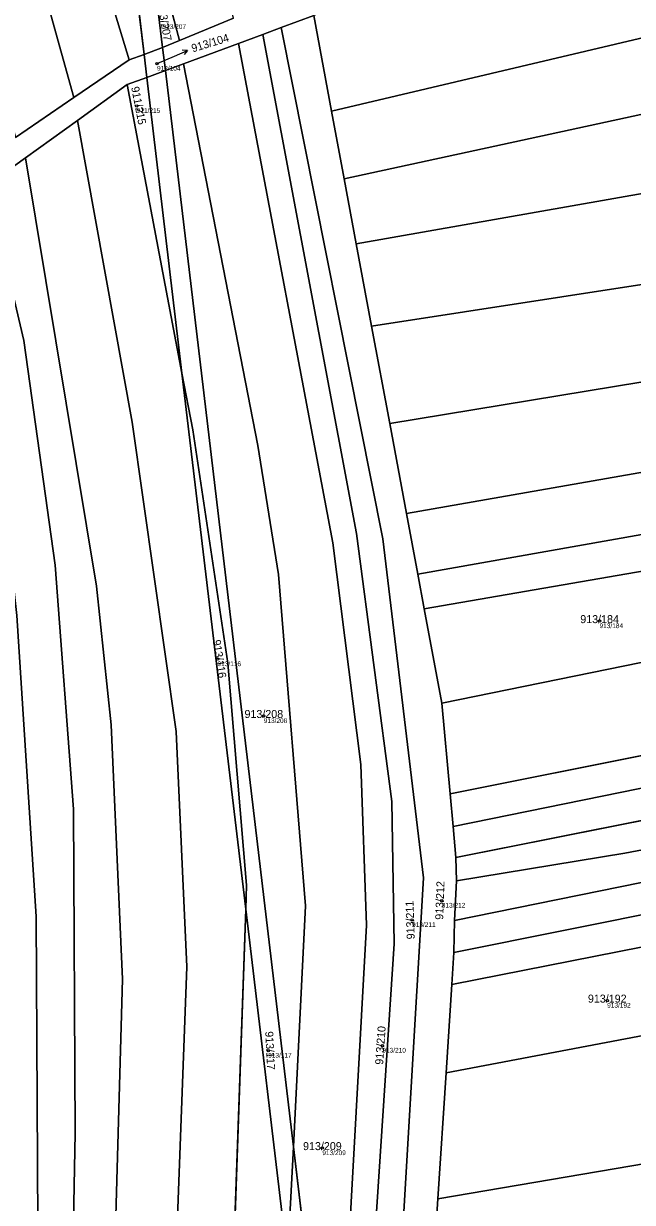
# Model space of a CAD drawing. Extents: x -603967 to -594699, y -1179315 to -1165625.
# Drawn here: x -596249.4 to -596120, y -1171896.2 to -1171645.7 of the extents above; entities that cross this region are included whole.
import ezdxf

# ---------------------------------------------------------------- set-up
doc = ezdxf.new("R2010")
doc.units = 0
for name, color, linetype in [('Definiční body', 7, 'Continuous'), ('Hranice parcel', 7, 'Continuous'), ('Parcelní čísla', 7, 'Continuous'), ('Polygon parcely', 7, 'Continuous'), ('Pop  PČ popisy', 7, 'Continuous')]:
    doc.layers.add(name, color=color, linetype=linetype)

msp = doc.modelspace()

# ---------------------------------------------------------------- linework, layer by layer
at = {"layer": 'Definiční body'}
for centre in [(-596221, -1171654.21994), (-596225.31, -1171663.18994), (-596126.98, -1171772.65994), (-596208.14, -1171780.72994), (-596198.32, -1171792.80994), (-596160.49, -1171832.02994), (-596166.81, -1171836.14994), (-596125.36, -1171853.27994), (-596173.12, -1171862.82994), (-596197.38, -1171863.90994), (-596185.88, -1171884.61994)]:
    msp.add_circle(centre, 0.25, dxfattribs=at)
at = {"layer": 'Hranice parcel'}
for p, q in [((-596223.75, -1171652.24), (-596230.49, -1171595.52)), ((-596219.82, -1171650.76), (-596223.06, -1171623.54)), ((-596223.06, -1171623.54), (-596216.22, -1171649.32)), ((-596216.22, -1171649.32), (-596204.78, -1171644.55)), ((-596187.69, -1171644), (-596194.62, -1171646.56)), ((-596187.69, -1171644), (-596183.92, -1171664.28)), ((-596194.62, -1171646.56), (-596198.52, -1171648.01)), ((-596219.82, -1171650.76), (-596216.22, -1171649.32)), ((-596198.52, -1171648.01), (-596203.71, -1171649.93)), ((-596223.75, -1171652.24), (-596226.95, -1171653.44)), ((-596219.82, -1171650.76), (-596223.75, -1171652.24)), ((-596223.17, -1171657.14), (-596223.75, -1171652.24)), ((-596219.23, -1171655.68), (-596219.82, -1171650.76)), ((-596203.71, -1171649.93), (-596215.39, -1171654.26)), ((-596226.95, -1171653.44), (-596238.66, -1171661.43)), ((-596215.39, -1171654.26), (-596219.23, -1171655.68)), ((-596227.31, -1171658.67), (-596223.17, -1171657.14)), ((-596223.17, -1171657.14), (-596219.23, -1171655.68)), ((-596215.7, -1171719.95), (-596223.17, -1171657.14)), ((-596192.01, -1171884.34), (-596219.23, -1171655.68)), ((-596237.91, -1171666.27), (-596227.31, -1171658.67)), ((-596215.7, -1171719.95), (-596227.31, -1171658.67)), ((-596238.66, -1171661.43), (-596251.04, -1171669.88)), ((-596183.92, -1171664.28), (-596181.25, -1171678.66)), ((-596248.97, -1171674.2), (-596237.91, -1171666.27)), ((-596257.06, -1171680), (-596248.97, -1171674.2)), ((-596181.25, -1171678.66), (-596178.68, -1171692.47)), ((-596178.68, -1171692.47), (-596175.43, -1171709.96)), ((-596175.43, -1171709.96), (-596171.57, -1171730.69)), ((-596202.16, -1171833.87), (-596215.7, -1171719.95)), ((-596171.57, -1171730.69), (-596168.01, -1171749.82)), ((-596160.52, -1171790.07), (-595931.05, -1171743.27)), ((-596168.01, -1171749.82), (-596165.61, -1171762.7)), ((-596165.61, -1171762.7), (-596164.25, -1171770.01)), ((-596158.73, -1171809.33), (-595929.64, -1171763.5)), ((-596164.25, -1171770.01), (-596160.52, -1171790.07)), ((-596158.09, -1171816.28), (-595929.21, -1171769.69)), ((-596157.49, -1171822.85), (-595928.67, -1171777.28)), ((-596160.52, -1171790.07), (-596158.73, -1171809.33)), ((-596158.73, -1171809.33), (-596158.09, -1171816.28)), ((-596158.09, -1171816.28), (-596157.49, -1171822.85)), ((-596159.59, -1171868.6), (-595927.24, -1171824.58)), ((-596157.49, -1171822.85), (-596157.39, -1171827.85)), ((-596157.39, -1171827.85), (-596157.82, -1171836.25)), ((-596208.06, -1172004.39), (-596202.16, -1171833.87)), ((-596193.3, -1171908.37), (-596202.16, -1171833.87)), ((-596157.82, -1171836.25), (-596157.94, -1171843.09)), ((-596157.94, -1171843.09), (-596158.38, -1171849.89)), ((-596158.38, -1171849.89), (-596159.59, -1171868.6)), ((-596159.59, -1171868.6), (-596161.33, -1171895.43)), ((-596193.3, -1171908.37), (-596192.01, -1171884.34)), ((-596182.08, -1171967.76), (-596192.01, -1171884.34)), ((-596161.33, -1171895.43), (-596163.04, -1171921.88))]:
    msp.add_line(p, q, dxfattribs=at)
for points in [[(-596308.57, -1171427.73), (-596285.84, -1171471.13), (-596266.64, -1171517.37), (-596251.39, -1171564.77), (-596236.09, -1171623.08), (-596226.95, -1171653.44)], [(-596319.1, -1171434.54), (-596295.83, -1171479.06), (-596277.64, -1171522.08), (-596251.78, -1171614.21), (-596238.66, -1171661.43)], [(-596183.92, -1171664.28), (-596016.73, -1171624.81), (-595940.49, -1171615.65)], [(-596181.25, -1171678.66), (-596006.14, -1171640.69), (-595939.18, -1171632.65)], [(-596173.12, -1172000.48), (-596170.14, -1171924.59), (-596164.42, -1171827.2), (-596173.01, -1171755.15), (-596194.62, -1171646.56)], [(-596178.12, -1172001.04), (-596176.96, -1171937.94), (-596170.62, -1171841.19), (-596171.08, -1171810.99), (-596178.63, -1171754.05), (-596198.52, -1171648.01)], [(-596178.68, -1171692.47), (-596070.4, -1171673.45), (-596004.1, -1171657.4), (-595938, -1171648)], [(-596182.08, -1171967.76), (-596181.94, -1171935.76), (-596176.48, -1171837.27), (-596177.69, -1171803.14), (-596183.65, -1171756.05), (-596203.71, -1171649.93)], [(-596192.01, -1171884.34), (-596189.48, -1171833.17), (-596195.19, -1171762.74), (-596199.61, -1171735.36), (-596215.39, -1171654.26)], [(-596220.61, -1172005.79), (-596214.69, -1171846.13), (-596216.9, -1171796.09), (-596226.28, -1171730.36), (-596237.91, -1171666.27)], [(-596175.43, -1171709.96), (-596074.79, -1171694.48), (-595983.2, -1171673.45), (-595936.56, -1171666.74)], [(-596232.79, -1172007.15), (-596228.32, -1171848.71), (-596230.72, -1171794.72), (-596233.83, -1171765.21), (-596248.97, -1171674.2)], [(-596240.79, -1172008.05), (-596238.41, -1171881.44), (-596238.78, -1171812.63), (-596242.65, -1171760.74), (-596249.27, -1171713.05), (-596257.06, -1171680)], [(-595935.09, -1171685.94), (-595994.29, -1171695.46), (-596076.04, -1171714.94), (-596171.57, -1171730.69)], [(-596249.31, -1172009), (-596246.32, -1171900.9), (-596246.68, -1171835.42), (-596250.77, -1171771.43), (-596255.55, -1171729.45), (-596263.89, -1171687.74)], [(-595933.72, -1171704.98), (-595981.29, -1171713.68), (-596064.4, -1171731.63), (-596168.01, -1171749.82)], [(-596202.16, -1171833.87), (-596201.98, -1171828.76), (-596205.99, -1171781.57), (-596213.42, -1171732.01), (-596215.7, -1171719.95)], [(-596165.61, -1171762.7), (-596064.82, -1171744.81), (-595976.85, -1171727.53), (-595932.78, -1171718.39)], [(-596164.25, -1171770.01), (-596111.33, -1171760.91), (-596014.16, -1171741.39), (-595932.44, -1171723.33)], [(-596157.39, -1171827.85), (-596121.59, -1171821.95), (-596012.89, -1171801.39), (-595928.44, -1171784.59)], [(-596157.82, -1171836.25), (-596017.01, -1171807.68), (-595928.18, -1171793.39)], [(-596157.94, -1171843.09), (-596015.63, -1171814.51), (-595927.99, -1171799.81)], [(-596158.38, -1171849.89), (-596041.66, -1171826.82), (-595927.78, -1171806.68)], [(-596161.33, -1171895.43), (-596075.98, -1171880.89), (-596009.33, -1171865.44), (-595926.44, -1171851.11)]]:
    msp.add_lwpolyline(points, dxfattribs=at)
at = {"layer": 'Polygon parcely'}
for points in [[(-596266.64, -1171517.37), (-596251.39, -1171564.77), (-596236.09, -1171623.08), (-596226.95, -1171653.44), (-596223.75, -1171652.24), (-596230.49, -1171595.52), (-596234.97, -1171578.65), (-596253.16, -1171518.24), (-596274.33, -1171466.88), (-596297.56, -1171420.6), (-596308.57, -1171427.73), (-596285.84, -1171471.13)], [(-596277.64, -1171522.08), (-596251.78, -1171614.21), (-596238.66, -1171661.43), (-596226.95, -1171653.44), (-596236.09, -1171623.08), (-596251.39, -1171564.77), (-596266.64, -1171517.37), (-596285.84, -1171471.13), (-596308.57, -1171427.73), (-596319.1, -1171434.54), (-596295.83, -1171479.06)], [(-596279, -1171559.93), (-596269.8, -1171591.04), (-596251.04, -1171669.88), (-596238.66, -1171661.43), (-596251.78, -1171614.21), (-596277.64, -1171522.08), (-596295.83, -1171479.06), (-596319.1, -1171434.54), (-596328.83, -1171440.84), (-596308.97, -1171483.94)], [(-596216.22, -1171649.32), (-596204.78, -1171644.55), (-596214.14, -1171609.26), (-596226.75, -1171558.06), (-596233.49, -1171535.92), (-596223.06, -1171623.54)], [(-595940.49, -1171615.65), (-595942.89, -1171584.4), (-595942.97, -1171583.23), (-595995.1, -1171592.85), (-596068.2, -1171604.64), (-596118.58, -1171618.4), (-596187.69, -1171644), (-596183.92, -1171664.28), (-596016.73, -1171624.81)], [(-596223.06, -1171623.54), (-596230.49, -1171595.52), (-596223.75, -1171652.24), (-596219.82, -1171650.76)], [(-596181.25, -1171678.66), (-596006.14, -1171640.69), (-595939.18, -1171632.65), (-595940.49, -1171615.65), (-596016.73, -1171624.81), (-596183.92, -1171664.28)], [(-596219.82, -1171650.76), (-596216.22, -1171649.32), (-596223.06, -1171623.54)], [(-595938, -1171648), (-595939.18, -1171632.65), (-596006.14, -1171640.69), (-596181.25, -1171678.66), (-596178.68, -1171692.47), (-596070.4, -1171673.45), (-596004.1, -1171657.4)], [(-596178.12, -1172001.04), (-596173.12, -1172000.48), (-596170.14, -1171924.59), (-596164.42, -1171827.2), (-596173.01, -1171755.15), (-596194.62, -1171646.56), (-596198.52, -1171648.01), (-596178.63, -1171754.05), (-596171.08, -1171810.99), (-596170.62, -1171841.19), (-596176.96, -1171937.94)], [(-596203.71, -1171649.93), (-596183.65, -1171756.05), (-596177.69, -1171803.14), (-596176.48, -1171837.27), (-596181.94, -1171935.76), (-596182.08, -1171967.76), (-596178.12, -1172001.04), (-596176.96, -1171937.94), (-596170.62, -1171841.19), (-596171.08, -1171810.99), (-596178.63, -1171754.05), (-596198.52, -1171648.01)], [(-596074.79, -1171694.48), (-595983.2, -1171673.45), (-595936.56, -1171666.74), (-595938, -1171648), (-596004.1, -1171657.4), (-596070.4, -1171673.45), (-596178.68, -1171692.47), (-596175.43, -1171709.96)], [(-596223.75, -1171652.24), (-596223.17, -1171657.14), (-596219.23, -1171655.68), (-596219.82, -1171650.76)], [(-596177.69, -1171803.14), (-596183.65, -1171756.05), (-596203.71, -1171649.93), (-596215.39, -1171654.26), (-596199.61, -1171735.36), (-596195.19, -1171762.74), (-596189.48, -1171833.17), (-596192.01, -1171884.34), (-596182.08, -1171967.76), (-596181.94, -1171935.76), (-596176.48, -1171837.27)], [(-596189.48, -1171833.17), (-596195.19, -1171762.74), (-596199.61, -1171735.36), (-596215.39, -1171654.26), (-596219.23, -1171655.68), (-596192.01, -1171884.34)], [(-596215.7, -1171719.95), (-596223.17, -1171657.14), (-596227.31, -1171658.67)], [(-596219.23, -1171655.68), (-596223.17, -1171657.14), (-596215.7, -1171719.95), (-596213.42, -1171732.01), (-596205.99, -1171781.57), (-596201.98, -1171828.76), (-596202.16, -1171833.87), (-596193.3, -1171908.37), (-596192.01, -1171884.34)], [(-596220.61, -1172005.79), (-596208.06, -1172004.39), (-596202.16, -1171833.87), (-596215.7, -1171719.95), (-596227.31, -1171658.67), (-596237.91, -1171666.27), (-596226.28, -1171730.36), (-596216.9, -1171796.09), (-596214.69, -1171846.13)], [(-596232.79, -1172007.15), (-596220.61, -1172005.79), (-596214.69, -1171846.13), (-596216.9, -1171796.09), (-596226.28, -1171730.36), (-596237.91, -1171666.27), (-596248.97, -1171674.2), (-596233.83, -1171765.21), (-596230.72, -1171794.72), (-596228.32, -1171848.71)], [(-596171.57, -1171730.69), (-596076.04, -1171714.94), (-595994.29, -1171695.46), (-595935.09, -1171685.94), (-595936.56, -1171666.74), (-595983.2, -1171673.45), (-596074.79, -1171694.48), (-596175.43, -1171709.96)], [(-596240.79, -1172008.05), (-596232.79, -1172007.15), (-596228.32, -1171848.71), (-596230.72, -1171794.72), (-596233.83, -1171765.21), (-596248.97, -1171674.2), (-596257.06, -1171680), (-596249.27, -1171713.05), (-596242.65, -1171760.74), (-596238.78, -1171812.63), (-596238.41, -1171881.44)], [(-596249.31, -1172009), (-596240.79, -1172008.05), (-596238.41, -1171881.44), (-596238.78, -1171812.63), (-596242.65, -1171760.74), (-596249.27, -1171713.05), (-596257.06, -1171680), (-596263.89, -1171687.74), (-596255.55, -1171729.45), (-596250.77, -1171771.43), (-596246.68, -1171835.42), (-596246.32, -1171900.9)], [(-595935.09, -1171685.94), (-595994.29, -1171695.46), (-596076.04, -1171714.94), (-596171.57, -1171730.69), (-596168.01, -1171749.82), (-596064.4, -1171731.63), (-595981.29, -1171713.68), (-595933.72, -1171704.98), (-595934.68, -1171691.28)], [(-596253.56, -1172009.48), (-596249.31, -1172009), (-596246.32, -1171900.9), (-596246.68, -1171835.42), (-596250.77, -1171771.43), (-596255.55, -1171729.45), (-596263.89, -1171687.74), (-596267.24, -1171691.53), (-596261.27, -1171726.13), (-596253.86, -1171779.5), (-596251.49, -1171835.46), (-596251.32, -1171912.39), (-596254.08, -1171954.95)], [(-595981.29, -1171713.68), (-596064.4, -1171731.63), (-596168.01, -1171749.82), (-596165.61, -1171762.7), (-596064.82, -1171744.81), (-595976.85, -1171727.53), (-595932.78, -1171718.39), (-595933.72, -1171704.98)], [(-596202.16, -1171833.87), (-596201.98, -1171828.76), (-596205.99, -1171781.57), (-596213.42, -1171732.01), (-596215.7, -1171719.95)], [(-596014.16, -1171741.39), (-595932.44, -1171723.33), (-595932.78, -1171718.39), (-595976.85, -1171727.53), (-596064.82, -1171744.81), (-596165.61, -1171762.7), (-596164.25, -1171770.01), (-596111.33, -1171760.91)], [(-595931.05, -1171743.27), (-595932.44, -1171723.33), (-596014.16, -1171741.39), (-596111.33, -1171760.91), (-596164.25, -1171770.01), (-596160.52, -1171790.07)], [(-595929.64, -1171763.5), (-595931.05, -1171743.27), (-596160.52, -1171790.07), (-596158.73, -1171809.33)], [(-596158.09, -1171816.28), (-595929.21, -1171769.69), (-595929.64, -1171763.5), (-596158.73, -1171809.33)], [(-596158.09, -1171816.28), (-596157.49, -1171822.85), (-595928.67, -1171777.28), (-595929.21, -1171769.69)], [(-596121.59, -1171821.95), (-596012.89, -1171801.39), (-595928.44, -1171784.59), (-595928.65, -1171777.63), (-595928.67, -1171777.28), (-596157.49, -1171822.85), (-596157.39, -1171827.85)], [(-595928.18, -1171793.39), (-595928.44, -1171784.59), (-596012.89, -1171801.39), (-596121.59, -1171821.95), (-596157.39, -1171827.85), (-596157.82, -1171836.25), (-596017.01, -1171807.68)], [(-596015.63, -1171814.51), (-595927.99, -1171799.81), (-595928.18, -1171793.39), (-596017.01, -1171807.68), (-596157.82, -1171836.25), (-596157.94, -1171843.09)], [(-596158.38, -1171849.89), (-596041.66, -1171826.82), (-595927.78, -1171806.68), (-595927.99, -1171799.81), (-596015.63, -1171814.51), (-596157.94, -1171843.09)], [(-595927.24, -1171824.58), (-595927.78, -1171806.68), (-596041.66, -1171826.82), (-596158.38, -1171849.89), (-596159.59, -1171868.6)], [(-595926.44, -1171851.11), (-595927.24, -1171824.58), (-596159.59, -1171868.6), (-596161.33, -1171895.43), (-596075.98, -1171880.89), (-596009.33, -1171865.44)], [(-596208.06, -1172004.39), (-596195.86, -1172003.03), (-596194.82, -1171936.66), (-596193.3, -1171908.37), (-596202.16, -1171833.87)], [(-596073.41, -1171907.5), (-596033.07, -1171897.2), (-595925.62, -1171878.28), (-595926.44, -1171851.11), (-596009.33, -1171865.44), (-596075.98, -1171880.89), (-596161.33, -1171895.43), (-596163.04, -1171921.88)], [(-596182.23, -1172001.5), (-596182.08, -1171967.76), (-596192.01, -1171884.34), (-596193.3, -1171908.37)]]:
    msp.add_lwpolyline(points, close=True, dxfattribs=at)
for points in [[(-596204.78, -1171644.55), (-596216.22, -1171649.32), (-596219.82, -1171650.76), (-596219.23, -1171655.68), (-596215.39, -1171654.26), (-596203.71, -1171649.93), (-596198.52, -1171648.01), (-596194.62, -1171646.56), (-596187.69, -1171644)], [(-596163.04, -1171921.88), (-596161.33, -1171895.43), (-596159.59, -1171868.6), (-596158.38, -1171849.89), (-596157.94, -1171843.09), (-596157.82, -1171836.25), (-596157.39, -1171827.85), (-596157.49, -1171822.85), (-596158.09, -1171816.28), (-596158.73, -1171809.33), (-596160.52, -1171790.07), (-596164.25, -1171770.01), (-596165.61, -1171762.7), (-596168.01, -1171749.82), (-596171.57, -1171730.69), (-596175.43, -1171709.96), (-596178.68, -1171692.47), (-596181.25, -1171678.66), (-596183.92, -1171664.28), (-596187.69, -1171644), (-596194.62, -1171646.56), (-596173.01, -1171755.15), (-596164.42, -1171827.2), (-596170.14, -1171924.59)], [(-596257.06, -1171680), (-596248.97, -1171674.2), (-596237.91, -1171666.27), (-596227.31, -1171658.67), (-596223.17, -1171657.14), (-596223.75, -1171652.24), (-596226.95, -1171653.44), (-596238.66, -1171661.43), (-596251.04, -1171669.88)]]:
    msp.add_lwpolyline(points, dxfattribs=at)
at = {"layer": 'Pop  PČ popisy'}
for p, q in [((-596217.28, -1171652.62), (-596214.518, -1171651.447)), ((-596214.518, -1171651.447), (-596215.635, -1171651.378)), ((-596214.518, -1171651.447), (-596215.244, -1171652.3)), ((-596221, -1171654.22), (-596217.28, -1171652.62))]:
    msp.add_line(p, q, dxfattribs=at)

# ---------------------------------------------------------------- texts
at = {"layer": 'Definiční body'}
for s, p in [('913/207', (-596219.83, -1171646.849)), ('913/104', (-596221, -1171655.709)), ('911/215', (-596225.31, -1171664.679)), ('913/184', (-596126.98, -1171774.149)), ('913/116', (-596208.14, -1171782.219)), ('913/208', (-596198.32, -1171794.299)), ('913/212', (-596160.49, -1171833.519)), ('913/211', (-596166.81, -1171837.639)), ('913/192', (-596125.36, -1171854.769)), ('913/117', (-596197.38, -1171865.399)), ('913/210', (-596173.12, -1171864.319)), ('913/209', (-596185.88, -1171886.109))]:
    msp.add_text(s, height=0.999996, dxfattribs=at).set_placement(p)
at = {"layer": 'Parcelní čísla'}
for s, rotation, p in [('913/207', 280, (-596220.959, -1171641.399)), ('913/104', 17, (-596213.405, -1171651.836)), ('911/215', 281, (-596226.508, -1171659.249)), ('913/116', 279, (-596209.2, -1171776.75)), ('913/212', 87.9999972, (-596160.208, -1171836.139)), ('913/211', 92, (-596166.242, -1171840.229)), ('913/117', 273, (-596198.018, -1171859.841)), ('913/210', 86, (-596172.981, -1171866.946))]:
    msp.add_text(s, height=1.699998, rotation=rotation, dxfattribs=at).set_placement(p)
for s, p in [('913/184', (-596131.076, -1171773.085)), ('913/208', (-596202.416, -1171793.235)), ('913/192', (-596129.456, -1171853.705)), ('913/209', (-596189.976, -1171885.045))]:
    msp.add_text(s, height=1.699998, dxfattribs=at).set_placement(p)

doc.saveas('drawing.dxf')
